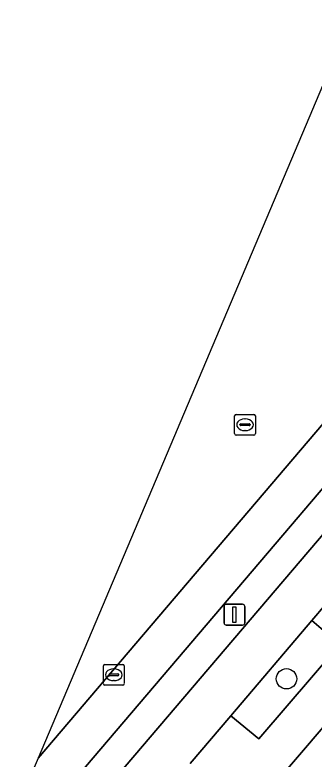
# Model space of a CAD drawing. Extents: x 159716 to 160783, y 383290 to 384031.
# Drawn here: x 160198.46 to 160212.83, y 383907.14 to 383942.91 of the extents above; entities that cross this region are included whole.
import ezdxf

# ---------------------------------------------------------------- set-up
doc = ezdxf.new("R2010")
doc.units = 0
for name, color, linetype in [('IMGEO_Berm_open', 7, 'Continuous'), ('IMGEO_Boom', 7, 'Continuous'), ('IMGEO_Fietspad_gesloten', 7, 'Continuous'), ('IMGEO_Groenvoorziening', 7, 'Continuous'), ('IMGEO_Kolk', 7, 'Continuous'), ('IMGEO_Lichtmast', 7, 'Continuous'), ('IMGEO_Pand', 7, 'Continuous'), ('IMGEO_Parkeervlak_open', 7, 'Continuous'), ('IMGEO_Rijbaan_lokaal_gesloten', 7, 'Continuous'), ('IMGEO_Rioolput', 7, 'Continuous'), ('IMGEO_Voetpad_open', 7, 'Continuous')]:
    doc.layers.add(name, color=color, linetype=linetype)

msp = doc.modelspace()

# ---------------------------------------------------------------- linework, layer by layer
at = {"layer": 'IMGEO_Berm_open'}
msp.add_lwpolyline([(160214.915, 383922.118), (160150.16, 383846.028), (160151.204, 383845.069), (160216.598, 383921.865)], dxfattribs=at)
at = {"layer": 'IMGEO_Boom'}
msp.add_circle((160211.502, 383910.999), 0.489, dxfattribs=at)
at = {"layer": 'IMGEO_Fietspad_gesloten'}
for points in [[(160216.598, 383921.865), (160151.204, 383845.069), (160147.236, 383840.362)], [(160206.873, 383906.935), (160208.823, 383909.227), (160212.718, 383913.804), (160214.685, 383916.115), (160217.338, 383919.233)]]:
    msp.add_lwpolyline(points, dxfattribs=at)
at = {"layer": 'IMGEO_Groenvoorziening'}
msp.add_lwpolyline([(160212.718, 383913.804), (160208.823, 383909.227), (160210.177, 383908.12), (160214.063, 383912.647)], close=True, dxfattribs=at)
at = {"layer": 'IMGEO_Kolk'}
for p, q in [((160202.71, 383910.766), (160202.71, 383911.618)), ((160202.785, 383911.692), (160203.637, 383911.692)), ((160203.198, 383911.472), (160203.223, 383911.472)), ((160203.711, 383911.618), (160203.711, 383910.766)), ((160202.969, 383911.186), (160202.969, 383911.198)), ((160203.407, 383911.149), (160203.009, 383911.149)), ((160203.012, 383911.235), (160203.41, 383911.235)), ((160203.453, 383911.198), (160203.453, 383911.186)), ((160203.221, 383910.912), (160203.196, 383910.912)), ((160203.637, 383910.692), (160202.785, 383910.692))]:
    msp.add_line(p, q, dxfattribs=at)
for points in [[(160202.71, 383910.766), (160202.71, 383911.618)], [(160202.785, 383911.692), (160203.637, 383911.692)], [(160203.711, 383911.618), (160203.711, 383910.766)], [(160203.637, 383910.692), (160202.785, 383910.692)]]:
    msp.add_lwpolyline(points, dxfattribs=at)
for centre, radius, start, end in [((160202.787, 383911.616), 0.0765, 91.552, 178.448), ((160202.787, 383911.616), 0.0765, 91.552, 178.448), ((160203.635, 383911.616), 0.0765, 1.552, 88.448), ((160203.635, 383911.616), 0.0765, 1.552, 88.448), ((160203.009, 383911.195), 0.0403, 85.8775, 175.7526), ((160203.006, 383911.185), 0.0366, 178.938, 274.7102), ((160203.41, 383911.192), 0.043, 264.8664, 352.4533), ((160203.414, 383911.197), 0.0386, 1.7309, 96.639), ((160202.787, 383910.768), 0.0765, 181.552, 268.448), ((160202.787, 383910.768), 0.0765, 181.552, 268.448), ((160203.635, 383910.768), 0.0765, 271.552, 358.448), ((160203.635, 383910.768), 0.0765, 271.552, 358.448)]:
    msp.add_arc(centre, radius, start, end, dxfattribs=at)
for centre, major_axis, ratio, start_param, end_param in [((160203.197, 383911.192), (-0.387, 0.002), 0.722429, 4.712389, 7.853982), ((160203.222, 383911.192), (-0.39, 0.002), 0.717154, 1.570796, 4.712389)]:
    msp.add_ellipse(centre, major_axis=major_axis, ratio=ratio, start_param=start_param, end_param=end_param, dxfattribs=at)
at = {"layer": 'IMGEO_Lichtmast'}
for p, q in [((160208.505, 383913.681), (160208.505, 383914.481)), ((160208.505, 383914.481), (160208.505, 383913.681)), ((160208.605, 383914.581), (160209.395, 383914.581)), ((160209.395, 383914.581), (160208.605, 383914.581)), ((160209.495, 383914.481), (160209.495, 383913.681)), ((160209.495, 383913.681), (160209.495, 383914.481)), ((160209.395, 383913.581), (160208.605, 383913.581)), ((160208.605, 383913.581), (160209.395, 383913.581))]:
    msp.add_line(p, q, dxfattribs=at)
msp.add_lwpolyline([(160208.925, 383914.456), (160209.075, 383914.456), (160209.075, 383913.706), (160208.925, 383913.706), (160208.925, 383914.456)], dxfattribs=at)
for centre, start, end in [((160208.605, 383914.481), 90, 180), ((160208.605, 383914.481), 90, 180), ((160209.395, 383914.481), 0, 90), ((160209.395, 383914.481), 360, 90), ((160208.605, 383913.681), 180, 270), ((160208.605, 383913.681), 180, 270), ((160209.395, 383913.681), 270, 0), ((160209.395, 383913.681), 270, 0)]:
    msp.add_arc(centre, 0.1, start, end, dxfattribs=at)
at = {"layer": 'IMGEO_Pand'}
msp.add_lwpolyline([(160222.21, 383905.6), (160219.725, 383907.698), (160216.004, 383910.872), (160214.436, 383909.037), (160213.931, 383909.468), (160211.454, 383906.565), (160218.087, 383900.896), (160218.229, 383900.774), (160221.05, 383904.075), (160222.592, 383902.758), (160221.531, 383901.517), (160224.419, 383899.05), (160226.512, 383901.5), (160226.709, 383901.731), (160223.816, 383904.219)], close=True, dxfattribs=at)
at = {"layer": 'IMGEO_Parkeervlak_open'}
for points in [[(160213.279, 383923.294), (160199.575, 383907.191), (160198.29, 383904.149), (160147.613, 383845.552)], [(160147.856, 383845.594), (160149.45, 383845.755), (160149.643, 383845.774), (160150.16, 383846.028), (160214.915, 383922.118)]]:
    msp.add_lwpolyline(points, dxfattribs=at)
at = {"layer": 'IMGEO_Rijbaan_lokaal_gesloten'}
msp.add_lwpolyline([(160234.176, 383975.482), (160222.454, 383961.352), (160214.457, 383942.419), (160199.575, 383907.191), (160213.279, 383923.294)], dxfattribs=at)
at = {"layer": 'IMGEO_Rioolput'}
for p, q in [((160209.01, 383922.784), (160209.01, 383923.636)), ((160209.085, 383923.71), (160209.937, 383923.71)), ((160210.011, 383923.636), (160210.011, 383922.784)), ((160209.498, 383923.49), (160209.523, 383923.49)), ((160209.269, 383923.204), (160209.269, 383923.216)), ((160209.707, 383923.167), (160209.309, 383923.167)), ((160209.312, 383923.253), (160209.71, 383923.253)), ((160209.521, 383922.93), (160209.496, 383922.93)), ((160209.753, 383923.216), (160209.753, 383923.204)), ((160209.937, 383922.71), (160209.085, 383922.71))]:
    msp.add_line(p, q, dxfattribs=at)
for points in [[(160209.01, 383922.784), (160209.01, 383923.636)], [(160209.085, 383923.71), (160209.937, 383923.71)], [(160210.011, 383923.636), (160210.011, 383922.784)], [(160209.937, 383922.71), (160209.085, 383922.71)]]:
    msp.add_lwpolyline(points, dxfattribs=at)
for centre, radius, start, end in [((160209.087, 383923.634), 0.0765, 91.552, 178.448), ((160209.087, 383923.634), 0.0765, 91.552, 178.448), ((160209.935, 383923.634), 0.0765, 1.552, 88.448), ((160209.935, 383923.634), 0.0765, 1.552, 88.448), ((160209.309, 383923.213), 0.0403, 85.8775, 175.7526), ((160209.306, 383923.203), 0.0366, 178.938, 274.7102), ((160209.71, 383923.21), 0.043, 264.8664, 352.4533), ((160209.714, 383923.215), 0.0386, 1.7309, 96.639), ((160209.087, 383922.786), 0.0765, 181.552, 268.448), ((160209.087, 383922.786), 0.0765, 181.552, 268.448), ((160209.935, 383922.786), 0.0765, 271.552, 358.448), ((160209.935, 383922.786), 0.0765, 271.552, 358.448)]:
    msp.add_arc(centre, radius, start, end, dxfattribs=at)
for centre, major_axis, ratio, start_param, end_param in [((160209.497, 383923.21), (-0.387, 0.002), 0.722429, 4.712389, 7.853982), ((160209.522, 383923.21), (-0.39, 0.002), 0.717154, 1.570796, 4.712389)]:
    msp.add_ellipse(centre, major_axis=major_axis, ratio=ratio, start_param=start_param, end_param=end_param, dxfattribs=at)
at = {"layer": 'IMGEO_Voetpad_open'}
for points in [[(160148.492, 383834.536), (160149.51, 383834.536), (160152.144, 383836.843), (160157.15, 383842.713), (160158.444, 383844.217), (160161.657, 383848.007), (160170.388, 383858.293), (160173.569, 383862.021), (160175.137, 383863.865), (160176.216, 383865.133), (160177.78, 383866.971), (160180.212, 383869.829), (160184.005, 383874.287), (160207.702, 383902.165), (160211.454, 383906.565), (160213.931, 383909.468), (160215.496, 383911.304), (160216.126, 383912.043), (160217.686, 383913.872), (160220.816, 383917.555), (160225.044, 383922.512), (160228.155, 383926.192), (160230.341, 383928.831), (160230.103, 383931.256)], [(160219.531, 383921.869), (160220.885, 383920.712), (160216.025, 383914.955), (160214.685, 383916.115), (160212.718, 383913.804), (160214.063, 383912.647), (160210.177, 383908.12), (160208.823, 383909.227), (160206.873, 383906.935)]]:
    msp.add_lwpolyline(points, dxfattribs=at)

doc.saveas('drawing.dxf')
